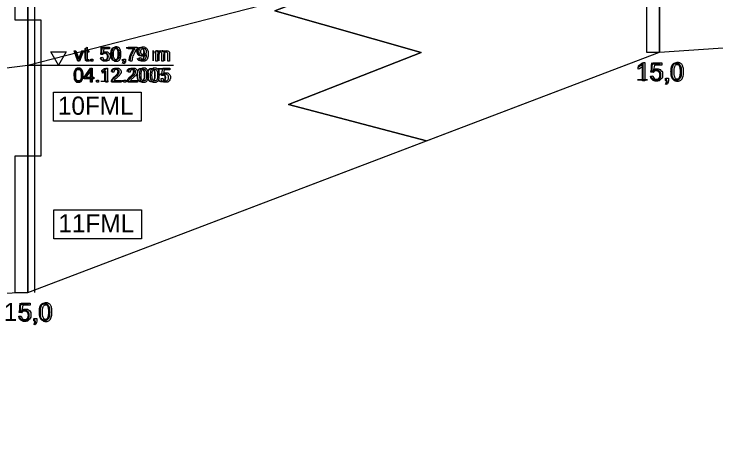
# Model space of a CAD drawing. Extents: x 532503 to 539665, y 6557663 to 6561526.
# Drawn here: x 538959.1 to 539175.2, y 6560061.6 to 6560193.4 of the extents above; entities that cross this region are included whole.
import ezdxf

# ---------------------------------------------------------------- set-up
doc = ezdxf.new("R2010")
doc.units = 0
for name, color, linetype in [('Default', 7, 'Continuous'), ('GEOLPUNKT', 7, 'Continuous'), ('Plokid', 7, 'Continuous'), ('Proovid', 7, 'Continuous'), ('Täide', 7, 'Continuous'), ('Veetase', 7, 'Continuous'), ('VORMISTUS', 7, 'Continuous')]:
    doc.layers.add(name, color=color, linetype=linetype)

msp = doc.modelspace()

# ---------------------------------------------------------------- linework, layer by layer
at = {"layer": 'Default'}
msp.add_lwpolyline([(539086.15, 6560154.39), (539043.61, 6560165.62), (539084.46, 6560181.6), (539039.47, 6560194.39), (539082.75, 6560211.06), (539048.93, 6560219.67), (539157.84, 6560247.67), (539318.84, 6560234.67), (539406.64, 6560222.29), (539381, 6560215.67), (539415.76, 6560203.87), (539379.64, 6560191.14), (539415.47, 6560177.81), (539386.66, 6560172)], dxfattribs=at)
at = {"layer": 'GEOLPUNKT'}
for p, q in [((539157.84, 6560481.67), (539157.84, 6560181.67)), ((538963.4, 6560407.67), (538963.4, 6560107.67))]:
    msp.add_line(p, q, dxfattribs=at)
for points in [[(539152.89, 6560178.49), (539153.33, 6560178.49), (539153.33, 6560172.87)], [(539155.86, 6560175.44), (539155.22, 6560175.52), (539155.76, 6560178.4), (539158.54, 6560178.4), (539158.54, 6560177.74), (539156.31, 6560177.74), (539156.01, 6560176.24)], [(539151.27, 6560176.42), (539151.27, 6560177.09)], [(539153.33, 6560172.87), (539152.64, 6560172.87), (539152.64, 6560177.25)], [(539155.09, 6560174.34), (539155.82, 6560174.4)], [(539159.96, 6560171.76), (539159.77, 6560172.05)], [(539159.82, 6560172.87), (539159.82, 6560173.65), (539160.6, 6560173.65), (539160.6, 6560172.87)], [(539160.2, 6560172.87), (539159.82, 6560172.87)], [(538961.42, 6560101.44), (538960.77, 6560101.52), (538961.31, 6560104.4), (538964.1, 6560104.4), (538964.1, 6560103.74), (538961.86, 6560103.74), (538961.56, 6560102.24)], [(538960.65, 6560100.34), (538961.37, 6560100.4)], [(538965.37, 6560098.87), (538965.37, 6560099.65), (538966.15, 6560099.65), (538966.15, 6560098.87)], [(538965.76, 6560098.87), (538965.37, 6560098.87)], [(538965.51, 6560097.76), (538965.32, 6560098.05)]]:
    msp.add_lwpolyline(points, dxfattribs=at)
for points in [[(539151.27, 6560177.09), (539151.85, 6560177.36), (539152.28, 6560177.74), (539152.71, 6560178.13), (539152.89, 6560178.49)], [(539161.62, 6560175.63), (539161.62, 6560176.62), (539161.82, 6560177.23), (539162.03, 6560177.84), (539162.43, 6560178.16), (539162.83, 6560178.49), (539163.44, 6560178.49), (539163.89, 6560178.49), (539164.23, 6560178.31), (539164.57, 6560178.13), (539164.79, 6560177.79), (539165.01, 6560177.45), (539165.14, 6560176.95), (539165.27, 6560176.46), (539165.27, 6560175.63), (539165.27, 6560174.65), (539165.06, 6560174.04), (539164.86, 6560173.43), (539164.46, 6560173.11), (539164.06, 6560172.78), (539163.44, 6560172.78), (539162.63, 6560172.78), (539162.17, 6560173.35), (539161.62, 6560174.06), (539161.62, 6560175.63)], [(539152.64, 6560177.25), (539152.4, 6560177.01), (539151.99, 6560176.78), (539151.59, 6560176.54), (539151.27, 6560176.42)], [(539156.01, 6560176.24), (539156.51, 6560176.59), (539157.07, 6560176.59), (539157.8, 6560176.59), (539158.3, 6560176.08), (539158.81, 6560175.57), (539158.81, 6560174.77), (539158.81, 6560174.01), (539158.36, 6560173.46), (539157.83, 6560172.78), (539156.89, 6560172.78), (539156.13, 6560172.78), (539155.65, 6560173.2), (539155.16, 6560173.63), (539155.09, 6560174.34)], [(539162.33, 6560175.63), (539162.33, 6560174.25), (539162.65, 6560173.8), (539162.97, 6560173.34), (539163.44, 6560173.34), (539163.91, 6560173.34), (539164.24, 6560173.8), (539164.56, 6560174.25), (539164.56, 6560175.63), (539164.56, 6560177.01), (539164.24, 6560177.47), (539163.91, 6560177.92), (539163.43, 6560177.92), (539162.96, 6560177.92), (539162.68, 6560177.52), (539162.33, 6560177.01), (539162.33, 6560175.63)], [(539155.82, 6560174.4), (539155.9, 6560173.87), (539156.19, 6560173.61), (539156.48, 6560173.34), (539156.89, 6560173.34), (539157.39, 6560173.34), (539157.74, 6560173.71), (539158.08, 6560174.09), (539158.08, 6560174.71), (539158.08, 6560175.3), (539157.75, 6560175.64), (539157.42, 6560175.98), (539156.88, 6560175.98), (539156.55, 6560175.98), (539156.28, 6560175.83), (539156.02, 6560175.68), (539155.86, 6560175.44)], [(539159.77, 6560172.05), (539159.99, 6560172.15), (539160.09, 6560172.34), (539160.19, 6560172.52), (539160.2, 6560172.87)], [(539160.6, 6560172.87), (539160.6, 6560172.44), (539160.44, 6560172.17), (539160.29, 6560171.91), (539159.96, 6560171.76)], [(538967.17, 6560101.63), (538967.17, 6560102.62), (538967.37, 6560103.23), (538967.58, 6560103.84), (538967.98, 6560104.16), (538968.38, 6560104.49), (538969, 6560104.49), (538969.45, 6560104.49), (538969.79, 6560104.31), (538970.13, 6560104.13), (538970.35, 6560103.79), (538970.57, 6560103.45), (538970.69, 6560102.95), (538970.82, 6560102.46), (538970.82, 6560101.63), (538970.82, 6560100.65), (538970.62, 6560100.04), (538970.42, 6560099.43), (538970.01, 6560099.11), (538969.61, 6560098.78), (538969, 6560098.78), (538968.19, 6560098.78), (538967.72, 6560099.35), (538967.17, 6560100.06), (538967.17, 6560101.63)], [(538967.88, 6560101.63), (538967.88, 6560100.25), (538968.2, 6560099.8), (538968.52, 6560099.34), (538969, 6560099.34), (538969.47, 6560099.34), (538969.79, 6560099.8), (538970.11, 6560100.25), (538970.11, 6560101.63), (538970.11, 6560103.01), (538969.79, 6560103.47), (538969.47, 6560103.92), (538968.99, 6560103.92), (538968.52, 6560103.92), (538968.23, 6560103.52), (538967.88, 6560103.01), (538967.88, 6560101.63)], [(538961.56, 6560102.24), (538962.07, 6560102.59), (538962.62, 6560102.59), (538963.35, 6560102.59), (538963.86, 6560102.08), (538964.36, 6560101.57), (538964.36, 6560100.77), (538964.36, 6560100.01), (538963.92, 6560099.46), (538963.38, 6560098.78), (538962.45, 6560098.78), (538961.68, 6560098.78), (538961.2, 6560099.2), (538960.72, 6560099.63), (538960.65, 6560100.34)], [(538961.37, 6560100.4), (538961.45, 6560099.87), (538961.74, 6560099.61), (538962.03, 6560099.34), (538962.45, 6560099.34), (538962.95, 6560099.34), (538963.29, 6560099.71), (538963.63, 6560100.09), (538963.63, 6560100.71), (538963.63, 6560101.3), (538963.3, 6560101.64), (538962.97, 6560101.98), (538962.44, 6560101.98), (538962.1, 6560101.98), (538961.84, 6560101.83), (538961.57, 6560101.68), (538961.42, 6560101.44)], [(538965.32, 6560098.05), (538965.54, 6560098.15), (538965.64, 6560098.34), (538965.75, 6560098.52), (538965.76, 6560098.87)], [(538966.15, 6560098.87), (538966.15, 6560098.44), (538966, 6560098.17), (538965.85, 6560097.91), (538965.51, 6560097.76)]]:
    msp.add_open_spline(points, degree=3, dxfattribs=at)
at = {"layer": 'Plokid'}
msp.add_line((538965.4, 6560196.12), (538965.4, 6560107.67), dxfattribs=at)
at = {"layer": 'Proovid'}
for points in [[(539157.84, 6560321.67), (539153.84, 6560321.67), (539153.84, 6560181.67), (539157.84, 6560181.67)], [(538963.4, 6560241.67), (538959.4, 6560241.67), (538959.4, 6560191.67), (538963.4, 6560191.67)], [(538963.4, 6560191.67), (538967.4, 6560191.67), (538967.4, 6560149.67), (538963.4, 6560149.67)], [(538971.24, 6560169.41), (538998.24, 6560169.41), (538998.24, 6560160.41), (538971.24, 6560160.41)], [(538963.4, 6560149.67), (538959.4, 6560149.67), (538959.4, 6560107.67), (538963.4, 6560107.67)], [(538971.4, 6560133.17), (538998.4, 6560133.17), (538998.4, 6560124.17), (538971.4, 6560124.17)]]:
    msp.add_lwpolyline(points, close=True, dxfattribs=at)
at = {"layer": 'Täide'}
for p, q in [((539157.84, 6560181.67), (539318.84, 6560192.67)), ((539086.15, 6560154.39), (539157.84, 6560181.67))]:
    msp.add_line(p, q, dxfattribs=at)
for points in [[(539386.66, 6560172), (539415.47, 6560177.81), (539379.64, 6560191.14), (539415.76, 6560203.87), (539381, 6560215.67), (539406.64, 6560222.29), (539318.84, 6560234.67), (539157.84, 6560247.67), (539048.93, 6560219.67), (539082.75, 6560211.06), (539039.47, 6560194.39), (539084.46, 6560181.6), (539043.61, 6560165.62), (539086.15, 6560154.39)], [(539086.15, 6560154.39), (539043.61, 6560165.62), (539084.46, 6560181.6), (539039.47, 6560194.39), (539082.75, 6560211.06), (539048.93, 6560219.67), (539157.84, 6560247.67), (539318.84, 6560234.67), (539406.64, 6560222.29), (539381, 6560215.67), (539415.76, 6560203.87), (539379.64, 6560191.14), (539415.47, 6560177.81), (539386.66, 6560172)], [(538934.54, 6560107.1), (538963.4, 6560107.67), (539157.84, 6560181.67), (539318.84, 6560192.67), (539413.69, 6560163.76), (539473.19, 6560116.77), (539523.29, 6559971.09), (539541.57, 6559948.85), (539569.62, 6559942.47), (539585.37, 6559942.47)], [(538934.54, 6560107.1), (538963.4, 6560107.67), (539157.84, 6560181.67), (539318.84, 6560192.67), (539413.69, 6560163.76), (539473.19, 6560116.77), (539522.82, 6559972.47)], [(538934.54, 6560107.1), (538963.4, 6560107.67), (539086.15, 6560154.39)]]:
    msp.add_lwpolyline(points, dxfattribs=at)
at = {"layer": 'Veetase'}
msp.add_lwpolyline([(538934.54, 6560174.06), (538963.4, 6560177.67), (539157.84, 6560227.67), (539318.84, 6560222.67), (539569.62, 6560164.47), (539585.37, 6560162.26)], dxfattribs=at)
at = {"layer": 'VORMISTUS'}
msp.add_line((538963.4, 6560177.67), (539008.27, 6560177.67), dxfattribs=at)
for points in [[(538981.08, 6560179.88), (538981.08, 6560181.68), (538980.69, 6560181.68), (538980.69, 6560182.09), (538981.08, 6560182.09), (538981.08, 6560182.87), (538981.61, 6560183.19), (538981.61, 6560182.09), (538982.14, 6560182.09), (538982.14, 6560181.68), (538981.61, 6560181.68), (538981.61, 6560179.85)], [(538986.46, 6560180.94), (538985.96, 6560181.01), (538986.38, 6560183.23), (538988.53, 6560183.23), (538988.53, 6560182.72), (538986.8, 6560182.72), (538986.57, 6560181.56)], [(538994.29, 6560182.71), (538994.29, 6560183.23), (538997.08, 6560183.23), (538997.08, 6560182.81)], [(538996.4, 6560182.71), (538994.29, 6560182.71)], [(538978.83, 6560178.96), (538977.64, 6560182.09), (538978.2, 6560182.09), (538978.87, 6560180.22)], [(538979.27, 6560180.18), (538979.97, 6560182.09), (538980.51, 6560182.09), (538979.33, 6560178.96), (538978.83, 6560178.96)], [(539002.79, 6560178.96), (539002.79, 6560182.09), (539003.26, 6560182.09), (539003.26, 6560181.65)], [(539003.32, 6560180.58), (539003.32, 6560178.96), (539002.79, 6560178.96)], [(539005.18, 6560180.78), (539005.18, 6560178.96), (539004.65, 6560178.96), (539004.65, 6560180.99)], [(539007.03, 6560181.11), (539007.03, 6560178.96), (539006.5, 6560178.96), (539006.5, 6560180.93)], [(538982.14, 6560179.43), (538982.22, 6560178.97)], [(538982.81, 6560178.96), (538982.81, 6560179.56), (538983.41, 6560179.56), (538983.41, 6560178.96), (538982.81, 6560178.96)], [(538985.86, 6560180.09), (538986.42, 6560180.14)], [(538992.97, 6560178.11), (538992.83, 6560178.33)], [(538992.86, 6560178.96), (538992.86, 6560179.56), (538993.46, 6560179.56), (538993.46, 6560178.96)], [(538993.16, 6560178.96), (538992.86, 6560178.96)], [(538995.44, 6560178.96), (538994.89, 6560178.96)], [(538997.69, 6560179.96), (538998.2, 6560180.01)], [(538982.63, 6560172.48), (538982.63, 6560173.52), (538980.75, 6560173.52), (538980.75, 6560174), (538982.72, 6560176.8), (538983.16, 6560176.8), (538983.16, 6560174), (538983.74, 6560174), (538983.74, 6560173.52), (538983.16, 6560173.52), (538983.16, 6560172.48), (538982.63, 6560172.48)], [(538987.61, 6560176.82), (538987.95, 6560176.82), (538987.95, 6560172.48)], [(539005, 6560174.46), (539004.51, 6560174.53), (539004.92, 6560176.75), (539007.07, 6560176.75), (539007.07, 6560176.24), (539005.35, 6560176.24), (539005.12, 6560175.08)], [(538982.63, 6560174), (538982.63, 6560175.95), (538981.27, 6560174), (538982.63, 6560174)], [(538986.36, 6560175.22), (538986.36, 6560175.73)], [(538987.95, 6560172.48), (538987.42, 6560172.48), (538987.42, 6560175.86)], [(538989.89, 6560175.51), (538989.34, 6560175.57)], [(538994.92, 6560175.51), (538994.37, 6560175.57)], [(538984.58, 6560172.48), (538984.58, 6560173.08), (538985.18, 6560173.08), (538985.18, 6560172.48), (538984.58, 6560172.48)], [(538992.1, 6560172.99), (538992.1, 6560172.48), (538989.24, 6560172.48)], [(538989.98, 6560172.99), (538992.1, 6560172.99)], [(538992.97, 6560172.48), (538992.97, 6560173.08), (538993.57, 6560173.08), (538993.57, 6560172.48), (538992.97, 6560172.48)], [(538997.13, 6560172.99), (538997.13, 6560172.48), (538994.28, 6560172.48)], [(538995.01, 6560172.99), (538997.13, 6560172.99)], [(539004.41, 6560173.61), (539004.97, 6560173.66)]]:
    msp.add_lwpolyline(points, dxfattribs=at)
msp.add_lwpolyline([(538972.81, 6560181.81), (538975.2, 6560181.81), (538972.81, 6560177.67), (538970.42, 6560181.81)], close=True, dxfattribs=at)
for points in [[(538989.22, 6560181.09), (538989.22, 6560181.86), (538989.38, 6560182.33), (538989.54, 6560182.79), (538989.85, 6560183.05), (538990.16, 6560183.3), (538990.63, 6560183.3), (538990.98, 6560183.3), (538991.24, 6560183.16), (538991.5, 6560183.02), (538991.67, 6560182.75), (538991.84, 6560182.49), (538991.94, 6560182.11), (538992.04, 6560181.73), (538992.04, 6560181.09), (538992.04, 6560180.33), (538991.88, 6560179.86), (538991.72, 6560179.4), (538991.41, 6560179.14), (538991.1, 6560178.89), (538990.63, 6560178.89), (538990, 6560178.89), (538989.65, 6560179.33), (538989.22, 6560179.88), (538989.22, 6560181.09)], [(538989.77, 6560181.09), (538989.77, 6560180.03), (538990.02, 6560179.67), (538990.26, 6560179.32), (538990.63, 6560179.32), (538990.99, 6560179.32), (538991.24, 6560179.68), (538991.49, 6560180.03), (538991.49, 6560181.09), (538991.49, 6560182.16), (538991.24, 6560182.51), (538990.99, 6560182.86), (538990.62, 6560182.86), (538990.26, 6560182.86), (538990.04, 6560182.55), (538989.77, 6560182.16), (538989.77, 6560181.09)], [(538994.89, 6560178.96), (538994.9, 6560179.47), (538995.09, 6560180.19), (538995.28, 6560180.91), (538995.64, 6560181.58), (538996, 6560182.26), (538996.4, 6560182.71)], [(538997.08, 6560182.81), (538996.67, 6560182.37), (538996.27, 6560181.65), (538995.86, 6560180.92), (538995.64, 6560180.15), (538995.48, 6560179.61), (538995.44, 6560178.96)], [(538998.2, 6560180.01), (538998.26, 6560179.65), (538998.44, 6560179.49), (538998.63, 6560179.32), (538998.91, 6560179.32), (538999.16, 6560179.32), (538999.34, 6560179.44), (538999.53, 6560179.55), (538999.64, 6560179.73), (538999.76, 6560179.92), (538999.84, 6560180.24), (538999.92, 6560180.56), (538999.92, 6560180.89), (538999.92, 6560180.92), (538999.91, 6560181), (538999.76, 6560180.74), (538999.48, 6560180.58), (538999.21, 6560180.43), (538998.88, 6560180.43), (538998.35, 6560180.43), (538997.98, 6560180.82), (538997.61, 6560181.2), (538997.61, 6560181.84), (538997.61, 6560182.5), (538997.99, 6560182.9), (538998.38, 6560183.3), (538998.96, 6560183.3), (538999.39, 6560183.3), (538999.73, 6560183.07), (539000.08, 6560182.84), (539000.26, 6560182.42), (539000.44, 6560182), (539000.44, 6560181.21), (539000.44, 6560180.38), (539000.27, 6560179.89), (539000.09, 6560179.4), (538999.73, 6560179.15), (538999.38, 6560178.89), (538998.9, 6560178.89), (538998.39, 6560178.89), (538998.07, 6560179.17), (538997.75, 6560179.45), (538997.69, 6560179.96)], [(538999.86, 6560181.87), (538999.86, 6560182.32), (538999.61, 6560182.59), (538999.37, 6560182.86), (538999.03, 6560182.86), (538998.67, 6560182.86), (538998.41, 6560182.57), (538998.15, 6560182.28), (538998.15, 6560181.82), (538998.15, 6560181.41), (538998.4, 6560181.15), (538998.65, 6560180.89), (538999.01, 6560180.89), (538999.38, 6560180.89), (538999.62, 6560181.15), (538999.86, 6560181.41), (538999.86, 6560181.87)], [(538986.57, 6560181.56), (538986.96, 6560181.83), (538987.39, 6560181.83), (538987.95, 6560181.83), (538988.34, 6560181.44), (538988.73, 6560181.04), (538988.73, 6560180.43), (538988.73, 6560179.84), (538988.39, 6560179.41), (538987.97, 6560178.89), (538987.25, 6560178.89), (538986.66, 6560178.89), (538986.29, 6560179.22), (538985.92, 6560179.55), (538985.86, 6560180.09)], [(538986.42, 6560180.14), (538986.48, 6560179.73), (538986.71, 6560179.53), (538986.93, 6560179.32), (538987.25, 6560179.32), (538987.64, 6560179.32), (538987.9, 6560179.61), (538988.17, 6560179.9), (538988.17, 6560180.38), (538988.17, 6560180.84), (538987.91, 6560181.1), (538987.66, 6560181.36), (538987.24, 6560181.36), (538986.99, 6560181.36), (538986.78, 6560181.24), (538986.58, 6560181.13), (538986.46, 6560180.94)], [(539003.26, 6560181.65), (539003.41, 6560181.88), (539003.65, 6560182.02), (539003.9, 6560182.16), (539004.21, 6560182.16), (539004.56, 6560182.16), (539004.78, 6560182.02), (539005, 6560181.87), (539005.09, 6560181.61), (539005.47, 6560182.16), (539006.06, 6560182.16), (539006.53, 6560182.16), (539006.78, 6560181.9), (539007.03, 6560181.65), (539007.03, 6560181.11)], [(539004.65, 6560180.99), (539004.65, 6560181.35), (539004.52, 6560181.52), (539004.39, 6560181.7), (539004.09, 6560181.7), (539003.87, 6560181.7), (539003.68, 6560181.58), (539003.49, 6560181.47), (539003.4, 6560181.24), (539003.32, 6560181.01), (539003.32, 6560180.58)], [(539006.5, 6560180.93), (539006.5, 6560181.25), (539006.45, 6560181.39), (539006.4, 6560181.53), (539006.26, 6560181.62), (539006.13, 6560181.7), (539005.94, 6560181.7), (539005.61, 6560181.7), (539005.39, 6560181.48), (539005.18, 6560181.26), (539005.18, 6560180.78)], [(538978.87, 6560180.22), (538978.98, 6560179.91), (538979.07, 6560179.59), (538979.14, 6560179.83), (538979.27, 6560180.18)], [(538982.22, 6560178.97), (538981.99, 6560178.92), (538981.82, 6560178.92), (538981.53, 6560178.92), (538981.37, 6560179.01), (538981.21, 6560179.1), (538981.15, 6560179.25), (538981.08, 6560179.4), (538981.08, 6560179.88)], [(538981.61, 6560179.85), (538981.61, 6560179.62), (538981.64, 6560179.55), (538981.67, 6560179.49), (538981.73, 6560179.45), (538981.79, 6560179.41), (538981.91, 6560179.41), (538982, 6560179.41), (538982.14, 6560179.43)], [(538992.83, 6560178.33), (538992.99, 6560178.41), (538993.07, 6560178.55), (538993.15, 6560178.69), (538993.16, 6560178.96)], [(538993.46, 6560178.96), (538993.46, 6560178.63), (538993.35, 6560178.42), (538993.23, 6560178.22), (538992.97, 6560178.11)], [(538977.57, 6560174.61), (538977.57, 6560175.38), (538977.73, 6560175.85), (538977.89, 6560176.31), (538978.2, 6560176.57), (538978.51, 6560176.82), (538978.98, 6560176.82), (538979.33, 6560176.82), (538979.59, 6560176.68), (538979.85, 6560176.54), (538980.02, 6560176.27), (538980.19, 6560176.01), (538980.29, 6560175.63), (538980.39, 6560175.25), (538980.39, 6560174.61), (538980.39, 6560173.85), (538980.23, 6560173.38), (538980.08, 6560172.92), (538979.76, 6560172.66), (538979.45, 6560172.41), (538978.98, 6560172.41), (538978.36, 6560172.41), (538978, 6560172.85), (538977.57, 6560173.4), (538977.57, 6560174.61)], [(538978.12, 6560174.61), (538978.12, 6560173.55), (538978.37, 6560173.19), (538978.62, 6560172.84), (538978.98, 6560172.84), (538979.34, 6560172.84), (538979.59, 6560173.2), (538979.84, 6560173.55), (538979.84, 6560174.61), (538979.84, 6560175.68), (538979.59, 6560176.03), (538979.35, 6560176.38), (538978.97, 6560176.38), (538978.61, 6560176.38), (538978.39, 6560176.07), (538978.12, 6560175.68), (538978.12, 6560174.61)], [(538986.36, 6560175.73), (538986.81, 6560175.94), (538987.14, 6560176.24), (538987.47, 6560176.54), (538987.61, 6560176.82)], [(538989.24, 6560172.48), (538989.24, 6560172.67), (538989.31, 6560172.85), (538989.42, 6560173.14), (538989.66, 6560173.42), (538989.9, 6560173.71), (538990.35, 6560174.08), (538991.05, 6560174.66), (538991.3, 6560174.99), (538991.55, 6560175.33), (538991.55, 6560175.63), (538991.55, 6560175.95), (538991.32, 6560176.16), (538991.1, 6560176.38), (538990.73, 6560176.38), (538990.35, 6560176.38), (538990.12, 6560176.15), (538989.89, 6560175.92), (538989.89, 6560175.51)], [(538989.34, 6560175.57), (538989.4, 6560176.18), (538989.77, 6560176.5), (538990.13, 6560176.82), (538990.75, 6560176.82), (538991.37, 6560176.82), (538991.73, 6560176.47), (538992.09, 6560176.13), (538992.09, 6560175.62), (538992.09, 6560175.36), (538991.99, 6560175.11), (538991.88, 6560174.86), (538991.64, 6560174.58), (538991.39, 6560174.31), (538990.82, 6560173.82), (538990.34, 6560173.42), (538990.21, 6560173.28), (538990.07, 6560173.14), (538989.98, 6560172.99)], [(538994.28, 6560172.48), (538994.27, 6560172.67), (538994.34, 6560172.85), (538994.45, 6560173.14), (538994.69, 6560173.42), (538994.93, 6560173.71), (538995.38, 6560174.08), (538996.08, 6560174.66), (538996.33, 6560174.99), (538996.58, 6560175.33), (538996.58, 6560175.63), (538996.58, 6560175.95), (538996.35, 6560176.16), (538996.13, 6560176.38), (538995.77, 6560176.38), (538995.38, 6560176.38), (538995.15, 6560176.15), (538994.92, 6560175.92), (538994.92, 6560175.51)], [(538994.37, 6560175.57), (538994.43, 6560176.18), (538994.8, 6560176.5), (538995.16, 6560176.82), (538995.78, 6560176.82), (538996.4, 6560176.82), (538996.76, 6560176.47), (538997.12, 6560176.13), (538997.12, 6560175.62), (538997.12, 6560175.36), (538997.02, 6560175.11), (538996.91, 6560174.86), (538996.67, 6560174.58), (538996.42, 6560174.31), (538995.85, 6560173.82), (538995.37, 6560173.42), (538995.24, 6560173.28), (538995.1, 6560173.14), (538995.01, 6560172.99)], [(538997.7, 6560174.61), (538997.7, 6560175.38), (538997.86, 6560175.85), (538998.02, 6560176.31), (538998.33, 6560176.57), (538998.64, 6560176.82), (538999.11, 6560176.82), (538999.46, 6560176.82), (538999.72, 6560176.68), (538999.98, 6560176.54), (539000.15, 6560176.27), (539000.32, 6560176.01), (539000.42, 6560175.63), (539000.52, 6560175.25), (539000.52, 6560174.61), (539000.52, 6560173.85), (539000.36, 6560173.38), (539000.2, 6560172.92), (538999.89, 6560172.66), (538999.58, 6560172.41), (538999.11, 6560172.41), (538998.48, 6560172.41), (538998.13, 6560172.85), (538997.7, 6560173.4), (538997.7, 6560174.61)], [(538998.25, 6560174.61), (538998.25, 6560173.55), (538998.5, 6560173.19), (538998.74, 6560172.84), (538999.11, 6560172.84), (538999.47, 6560172.84), (538999.72, 6560173.2), (538999.97, 6560173.55), (538999.97, 6560174.61), (538999.97, 6560175.68), (538999.72, 6560176.03), (538999.47, 6560176.38), (538999.1, 6560176.38), (538998.74, 6560176.38), (538998.52, 6560176.07), (538998.25, 6560175.68), (538998.25, 6560174.61)], [(539001.06, 6560174.61), (539001.06, 6560175.38), (539001.21, 6560175.85), (539001.37, 6560176.31), (539001.68, 6560176.57), (539001.99, 6560176.82), (539002.46, 6560176.82), (539002.81, 6560176.82), (539003.07, 6560176.68), (539003.34, 6560176.54), (539003.51, 6560176.27), (539003.68, 6560176.01), (539003.77, 6560175.63), (539003.87, 6560175.25), (539003.87, 6560174.61), (539003.87, 6560173.85), (539003.71, 6560173.38), (539003.56, 6560172.92), (539003.25, 6560172.66), (539002.94, 6560172.41), (539002.46, 6560172.41), (539001.84, 6560172.41), (539001.48, 6560172.85), (539001.06, 6560173.4), (539001.06, 6560174.61)], [(539001.6, 6560174.61), (539001.6, 6560173.55), (539001.85, 6560173.19), (539002.1, 6560172.84), (539002.46, 6560172.84), (539002.83, 6560172.84), (539003.08, 6560173.2), (539003.32, 6560173.55), (539003.32, 6560174.61), (539003.32, 6560175.68), (539003.08, 6560176.03), (539002.83, 6560176.38), (539002.46, 6560176.38), (539002.09, 6560176.38), (539001.87, 6560176.07), (539001.6, 6560175.68), (539001.6, 6560174.61)], [(538987.42, 6560175.86), (538987.23, 6560175.68), (538986.92, 6560175.49), (538986.61, 6560175.31), (538986.36, 6560175.22)], [(539005.12, 6560175.08), (539005.5, 6560175.35), (539005.93, 6560175.35), (539006.5, 6560175.35), (539006.89, 6560174.96), (539007.28, 6560174.56), (539007.28, 6560173.95), (539007.28, 6560173.36), (539006.93, 6560172.93), (539006.52, 6560172.41), (539005.8, 6560172.41), (539005.21, 6560172.41), (539004.84, 6560172.74), (539004.46, 6560173.07), (539004.41, 6560173.61)], [(539004.97, 6560173.66), (539005.03, 6560173.25), (539005.25, 6560173.05), (539005.48, 6560172.84), (539005.8, 6560172.84), (539006.18, 6560172.84), (539006.45, 6560173.13), (539006.71, 6560173.42), (539006.71, 6560173.9), (539006.71, 6560174.36), (539006.46, 6560174.62), (539006.21, 6560174.88), (539005.79, 6560174.88), (539005.53, 6560174.88), (539005.33, 6560174.76), (539005.12, 6560174.65), (539005, 6560174.46)]]:
    msp.add_open_spline(points, degree=3, dxfattribs=at)

# ---------------------------------------------------------------- texts
at = {"layer": 'GEOLPUNKT'}
for p in [(539150.42, 6560172.87), (538955.97, 6560098.87)]:
    msp.add_text('15,0', height=5.6, dxfattribs=at).set_placement(p)
at = {"layer": 'Proovid'}
for s, p in [('10FML', (538972.64, 6560162.41)), ('11FML', (538972.8, 6560126.17))]:
    msp.add_text(s, height=5.6, dxfattribs=at).set_placement(p)
at = {"layer": 'VORMISTUS'}
for s, p in [('vt. 50,79 m', (538977.57, 6560178.96)), ('04.12.2005', (538977.32, 6560172.48))]:
    msp.add_text(s, height=4.32, dxfattribs=at).set_placement(p)

doc.saveas('drawing.dxf')
